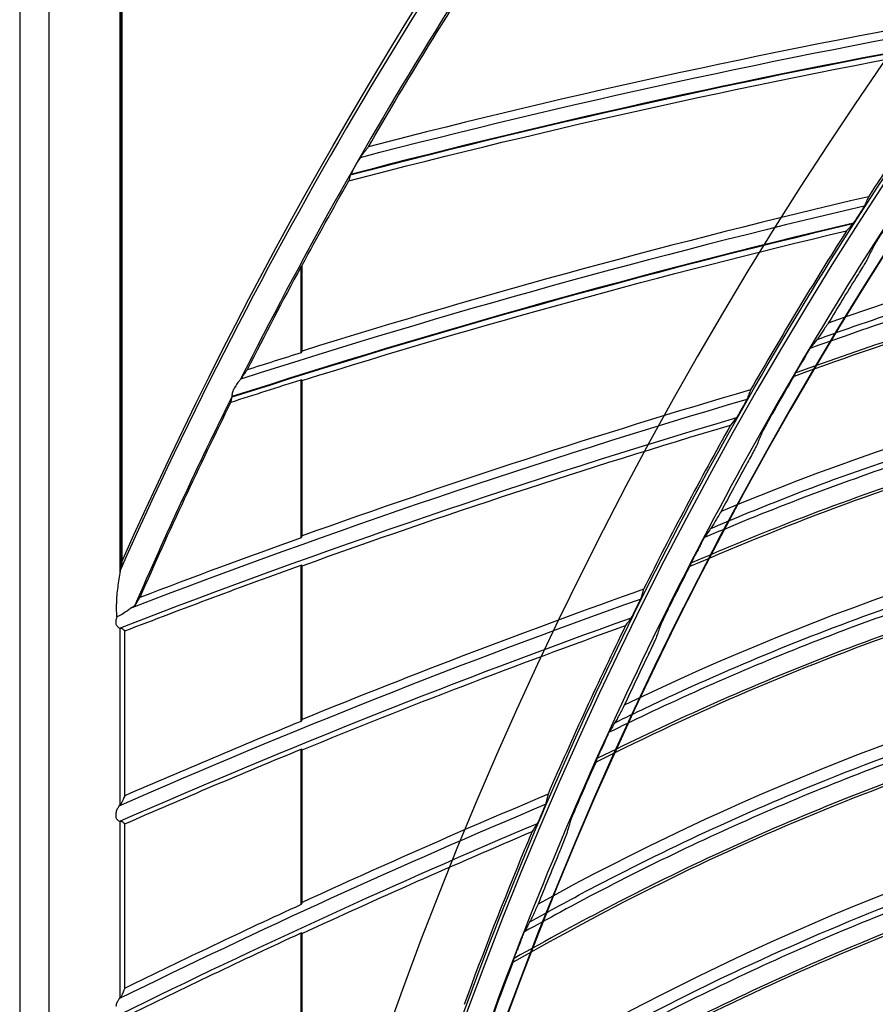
# Model space of a CAD drawing. Header units: centimetres. Extents: x 8435 to 34224, y 15581 to 23928.
# Tile 799 of 1056: x 14681.09 to 14687.27, y 23898.38 to 23905.49. Entities that reach past the tile are written whole.
import ezdxf

# ---------------------------------------------------------------- set-up
doc = ezdxf.new("R2010")
doc.units = ezdxf.units.CM
doc.header["$LTSCALE"] = 0.2
doc.layers.add('1', color=7, linetype='Continuous', true_color=0xffffff)

# ---------------------------------------------------------------- blocks, each defined once
blk = doc.blocks.new('A$C992146fe')
at = {"layer": '1', "color": 0, "linetype": 'Continuous'}
for p, q in [((505.579, 379.301), (505.579, 273.301)), ((506.002, 273.301), (506.002, 379.301)), ((507.026, 379.301), (507.026, 352.616)), ((507.042, 379.301), (507.042, 352.708)), ((507.055, 379.301), (507.055, 352.773)), ((509.643, 355.789), (509.643, 357.036)), ((509.657, 355.814), (509.657, 357.053)), ((509.643, 353.119), (509.643, 355.399)), ((509.657, 353.146), (509.657, 355.389)), ((509.643, 350.468), (509.643, 352.724)), ((509.657, 350.495), (509.657, 352.714)), ((507.026, 351.814), (507.026, 349.263)), ((507.099, 349.395), (507.099, 351.775)), ((509.643, 347.825), (509.643, 350.066)), ((509.657, 347.853), (509.657, 350.057)), ((507.026, 349.025), (507.026, 346.478)), ((507.099, 346.616), (507.099, 348.989)), ((509.643, 345.178), (509.643, 347.415)), ((509.657, 345.208), (509.657, 347.406))]:
    blk.add_line(p, q, dxfattribs=at)
at = {"layer": '1', "color": 0, "linetype": 'Continuous', "extrusion": (0, 0, -1)}
for radius in [59.146, 58.16, 57.606, 57.6]:
    blk.add_circle((-566.677, 326.301), radius, dxfattribs=at)
for centre, radius, start, end in [((-566.657, 326.301), 65.216, 23.94849, 70.83515), ((-539.706, 246.387), 115.962, 75.41124, 80.0269), ((-544.23, 245.002), 115.688, 72.07807, 72.60479), ((-548.823, 243.872), 115.688, 68.85929, 70.2042), ((-553.473, 243.002), 115.962, 66.38191, 70.38349), ((-553.473, 243.002), 115.688, 66.36851, 67.7368), ((-558.165, 242.394), 115.962, 63.82628, 67.16957), ((-558.165, 242.394), 115.688, 63.8065, 65.20245)]:
    blk.add_arc(centre, radius, start, end, dxfattribs=at)
at = {"layer": '1', "color": 0, "linetype": 'Continuous'}
for centre, radius, start, end in [((539.706, 246.387), 115.75, 100.08192, 104.69055), ((539.706, 246.387), 115.759, 100.07688, 104.68697), ((544.23, 245.002), 115.962, 103.18759, 107.80482), ((544.23, 245.002), 115.759, 103.29138, 107.90356), ((544.23, 245.002), 115.75, 103.29642, 107.90484), ((566.657, 326.301), 64.771, 151.67182, 153.16221), ((544.23, 245.002), 116.06, 107.3377, 107.7416), ((548.823, 243.872), 115.962, 106.40224, 111.04816), ((566.657, 326.301), 64.771, 153.62299, 156.3765), ((548.823, 243.872), 115.75, 106.51107, 111.16507), ((548.823, 243.872), 116.06, 109.72972, 110.95588), ((553.473, 243.002), 115.75, 109.72529, 113.65494), ((553.473, 243.002), 116.06, 112.18806, 113.55118), ((558.165, 242.394), 115.75, 112.93922, 116.21606), ((558.165, 242.394), 116.06, 114.71275, 116.10322)]:
    blk.add_arc(centre, radius, start, end, dxfattribs=at)
for centre, major_axis, ratio, start_param, end_param in [((566.607, 326.186), (26.015, 59.775), 0.999998, 1.336093, 1.563166), ((566.672, 326.335), (25.856, 59.409), 1, 1.338312, 1.515992), ((529.44, 342.322), (23.482, 26.319), 0.697869, 1.632579, 1.633207), ((566.672, 326.335), (25.856, 59.409), 1, 1.520332, 1.571685), ((506.842, 344.897), (-0.002, 9.915), 0.020171, 5.507722, 5.535385)]:
    blk.add_ellipse(centre, major_axis=major_axis, ratio=ratio, start_param=start_param, end_param=end_param, dxfattribs=at)
for points, knots in [([(624.857, 326.301), (624.857, 328.223), (624.762, 330.138), (624.383, 333.958), (624.098, 335.86), (622.977, 341.462), (621.873, 345.087), (619.685, 350.361), (618.862, 352.1), (617.053, 355.475), (616.072, 357.106), (612.907, 361.834), (610.5, 364.768), (606.433, 368.83), (605.008, 370.119), (602.065, 372.53), (600.541, 373.658), (597.389, 375.762), (595.761, 376.737), (592.4, 378.533), (590.656, 379.357), (585.357, 381.547), (581.728, 382.644), (574.279, 384.124), (570.423, 384.503), (562.822, 384.498), (559.05, 384.127), (553.436, 383.011), (551.564, 382.542), (547.912, 381.432), (546.124, 380.791), (540.872, 378.614), (537.512, 376.823), (531.127, 372.556), (528.194, 370.144), (524.172, 366.123), (522.894, 364.715), (520.468, 361.762), (519.32, 360.213), (516.144, 355.459), (514.358, 352.117), (512.171, 346.846), (511.523, 345.038), (510.409, 341.37), (509.947, 339.523), (508.836, 333.94), (508.46, 330.166), (508.456, 324.423), (508.55, 322.501), (508.923, 318.712), (509.201, 316.836), (509.938, 313.119), (510.397, 311.278), (511.5, 307.633), (512.147, 305.818), (514.341, 300.515), (516.129, 297.171), (519.287, 292.434), (520.42, 290.902), (522.851, 287.935), (524.139, 286.513), (528.17, 282.478), (531.097, 280.071), (535.849, 276.887), (537.503, 275.893), (540.87, 274.09), (542.588, 273.277), (547.839, 271.097), (551.472, 269.985), (559.009, 268.478), (562.79, 268.106), (568.476, 268.098), (570.374, 268.188), (574.175, 268.557), (576.084, 268.838), (581.697, 269.948), (585.325, 271.045), (590.597, 273.218), (592.332, 274.034), (595.718, 275.839), (597.353, 276.817), (602.091, 279.975), (605.028, 282.374), (609.092, 286.424), (610.388, 287.85), (612.809, 290.791), (613.941, 292.314), (616.051, 295.461), (617.029, 297.086), (618.83, 300.439), (619.656, 302.175), (621.864, 307.483), (622.973, 311.125), (624.099, 316.741), (624.384, 318.646), (624.762, 322.463), (624.857, 324.379), (624.857, 326.301)], [0, 0, 0, 0, 0.015625, 0.015625, 0.03125, 0.03125, 0.0625, 0.0625, 0.078125, 0.078125, 0.09375, 0.09375, 0.125, 0.125, 0.140625, 0.140625, 0.15625, 0.15625, 0.171875, 0.171875, 0.1875, 0.1875, 0.21875, 0.21875, 0.25, 0.25, 0.28125, 0.28125, 0.296875, 0.296875, 0.3125, 0.3125, 0.34375, 0.34375, 0.375, 0.375, 0.390625, 0.390625, 0.40625, 0.40625, 0.4375, 0.4375, 0.453125, 0.453125, 0.46875, 0.46875, 0.5, 0.5, 0.515625, 0.515625, 0.53125, 0.53125, 0.546875, 0.546875, 0.5625, 0.5625, 0.59375, 0.59375, 0.609375, 0.609375, 0.625, 0.625, 0.65625, 0.65625, 0.671875, 0.671875, 0.6875, 0.6875, 0.71875, 0.71875, 0.75, 0.75, 0.765625, 0.765625, 0.78125, 0.78125, 0.8125, 0.8125, 0.828125, 0.828125, 0.84375, 0.84375, 0.875, 0.875, 0.890625, 0.890625, 0.90625, 0.90625, 0.921875, 0.921875, 0.9375, 0.9375, 0.96875, 0.96875, 0.984375, 0.984375, 1, 1, 1, 1]), ([(624.457, 326.301), (624.457, 324.392), (624.363, 322.49), (623.987, 318.698), (623.704, 316.807), (622.586, 311.229), (621.485, 307.612), (619.292, 302.341), (618.472, 300.616), (616.683, 297.287), (615.712, 295.673), (613.616, 292.547), (612.491, 291.035), (610.088, 288.114), (608.801, 286.698), (604.764, 282.676), (601.848, 280.293), (597.142, 277.157), (595.518, 276.185), (592.155, 274.394), (590.433, 273.583), (585.196, 271.424), (581.593, 270.335), (576.02, 269.233), (574.124, 268.954), (570.349, 268.587), (568.464, 268.498), (562.817, 268.506), (559.061, 268.875), (551.576, 270.373), (547.969, 271.476), (542.753, 273.642), (541.048, 274.449), (537.703, 276.24), (536.061, 277.227), (531.341, 280.388), (528.434, 282.779), (524.431, 286.787), (523.152, 288.199), (520.738, 291.145), (519.613, 292.667), (516.476, 297.371), (514.701, 300.693), (512.522, 305.959), (511.879, 307.761), (510.784, 311.382), (510.328, 313.21), (509.596, 316.901), (509.32, 318.764), (508.95, 322.527), (508.856, 324.436), (508.86, 330.139), (509.234, 333.888), (510.337, 339.432), (510.796, 341.267), (511.902, 344.909), (512.546, 346.705), (514.717, 351.939), (516.491, 355.258), (519.645, 359.98), (520.786, 361.518), (523.195, 364.451), (524.464, 365.849), (528.459, 369.842), (531.371, 372.238), (537.713, 376.476), (541.049, 378.255), (546.265, 380.417), (548.041, 381.053), (551.667, 382.155), (553.527, 382.621), (559.102, 383.73), (562.848, 384.098), (570.397, 384.103), (574.227, 383.727), (581.624, 382.256), (585.229, 381.167), (590.491, 378.992), (592.223, 378.174), (595.561, 376.39), (597.178, 375.422), (600.308, 373.333), (601.822, 372.212), (604.745, 369.818), (606.16, 368.538), (610.199, 364.503), (612.589, 361.59), (615.733, 356.894), (616.707, 355.275), (618.503, 351.923), (619.321, 350.195), (621.494, 344.958), (622.59, 341.358), (623.704, 335.794), (623.987, 333.905), (624.363, 330.112), (624.457, 328.209), (624.457, 326.301)], [0, 0, 0, 0, 0.015625, 0.015625, 0.03125, 0.03125, 0.0625, 0.0625, 0.078125, 0.078125, 0.09375, 0.09375, 0.109375, 0.109375, 0.125, 0.125, 0.15625, 0.15625, 0.171875, 0.171875, 0.1875, 0.1875, 0.21875, 0.21875, 0.234375, 0.234375, 0.25, 0.25, 0.28125, 0.28125, 0.3125, 0.3125, 0.328125, 0.328125, 0.34375, 0.34375, 0.375, 0.375, 0.390625, 0.390625, 0.40625, 0.40625, 0.4375, 0.4375, 0.453125, 0.453125, 0.46875, 0.46875, 0.484375, 0.484375, 0.5, 0.5, 0.53125, 0.53125, 0.546875, 0.546875, 0.5625, 0.5625, 0.59375, 0.59375, 0.609375, 0.609375, 0.625, 0.625, 0.65625, 0.65625, 0.6875, 0.6875, 0.703125, 0.703125, 0.71875, 0.71875, 0.75, 0.75, 0.78125, 0.78125, 0.8125, 0.8125, 0.828125, 0.828125, 0.84375, 0.84375, 0.859375, 0.859375, 0.875, 0.875, 0.90625, 0.90625, 0.921875, 0.921875, 0.9375, 0.9375, 0.96875, 0.96875, 0.984375, 0.984375, 1, 1, 1, 1]), ([(617.857, 326.301), (617.857, 329.683), (617.525, 333.009), (616.55, 337.917), (616.145, 339.539), (615.17, 342.756), (614.598, 344.354), (612.671, 349.005), (611.098, 351.945), (608.311, 356.12), (607.307, 357.476), (605.166, 360.085), (604.039, 361.327), (600.496, 364.869), (597.918, 366.989), (593.721, 369.796), (592.266, 370.668), (589.31, 372.247), (587.801, 372.961), (584.721, 374.237), (583.15, 374.801), (579.945, 375.775), (578.302, 376.187), (573.346, 377.174), (570.023, 377.499), (565.015, 377.502), (563.341, 377.421), (559.985, 377.092), (558.312, 376.844), (553.387, 375.864), (550.196, 374.898), (545.547, 372.976), (544.012, 372.251), (541.046, 370.666), (539.611, 369.806), (535.449, 367.027), (532.863, 364.911), (528.081, 360.135), (525.958, 357.543), (523.176, 353.385), (522.315, 351.953), (520.729, 348.992), (520.003, 347.457), (518.074, 342.804), (517.105, 339.612), (515.794, 333.053), (515.458, 329.66), (515.456, 322.977), (515.779, 319.657), (516.759, 314.707), (517.17, 313.061), (518.143, 309.851), (518.705, 308.279), (519.979, 305.197), (520.691, 303.688), (522.266, 300.734), (523.134, 299.283), (525.942, 295.075), (528.06, 292.495), (531.597, 288.951), (532.837, 287.824), (535.439, 285.684), (536.799, 284.675), (540.975, 281.881), (543.914, 280.307), (548.557, 278.378), (550.153, 277.804), (553.374, 276.825), (554.997, 276.418), (559.906, 275.438), (563.229, 275.104), (569.981, 275.097), (573.323, 275.427), (578.23, 276.398), (579.851, 276.801), (583.064, 277.772), (584.663, 278.342), (589.322, 280.268), (592.265, 281.838), (597.829, 285.546), (600.467, 287.706), (605.198, 292.43), (607.318, 295.005), (610.125, 299.193), (610.999, 300.648), (612.584, 303.607), (613.299, 305.116), (615.218, 309.736), (616.2, 312.946), (617.525, 319.571), (617.857, 322.918), (617.857, 326.301)], [0, 0, 0, 0, 0.03125, 0.03125, 0.046875, 0.046875, 0.0625, 0.0625, 0.09375, 0.09375, 0.109375, 0.109375, 0.125, 0.125, 0.15625, 0.15625, 0.171875, 0.171875, 0.1875, 0.1875, 0.203125, 0.203125, 0.21875, 0.21875, 0.25, 0.25, 0.265625, 0.265625, 0.28125, 0.28125, 0.3125, 0.3125, 0.328125, 0.328125, 0.34375, 0.34375, 0.375, 0.375, 0.40625, 0.40625, 0.421875, 0.421875, 0.4375, 0.4375, 0.46875, 0.46875, 0.5, 0.5, 0.53125, 0.53125, 0.546875, 0.546875, 0.5625, 0.5625, 0.578125, 0.578125, 0.59375, 0.59375, 0.625, 0.625, 0.640625, 0.640625, 0.65625, 0.65625, 0.6875, 0.6875, 0.703125, 0.703125, 0.71875, 0.71875, 0.75, 0.75, 0.78125, 0.78125, 0.796875, 0.796875, 0.8125, 0.8125, 0.84375, 0.84375, 0.875, 0.875, 0.90625, 0.90625, 0.921875, 0.921875, 0.9375, 0.9375, 0.96875, 0.96875, 1, 1, 1, 1]), ([(617.457, 326.301), (617.457, 322.944), (617.128, 319.623), (615.813, 313.05), (614.839, 309.865), (612.935, 305.282), (612.225, 303.784), (610.653, 300.849), (609.785, 299.405), (607, 295.249), (604.897, 292.694), (600.203, 288.008), (597.585, 285.864), (592.065, 282.186), (589.145, 280.627), (584.523, 278.717), (582.936, 278.151), (579.748, 277.188), (578.139, 276.788), (573.27, 275.824), (569.955, 275.497), (563.256, 275.504), (559.959, 275.836), (555.088, 276.808), (553.477, 277.212), (550.282, 278.183), (548.698, 278.752), (544.092, 280.666), (541.176, 282.228), (537.032, 285), (535.683, 286.001), (533.101, 288.125), (531.871, 289.242), (528.362, 292.759), (526.26, 295.319), (523.474, 299.494), (522.613, 300.934), (521.05, 303.865), (520.344, 305.362), (519.08, 308.42), (518.522, 309.98), (517.557, 313.164), (517.149, 314.798), (516.176, 319.709), (515.856, 323.004), (515.858, 329.634), (516.192, 333.001), (517.492, 339.508), (518.453, 342.675), (520.367, 347.292), (521.088, 348.815), (522.661, 351.752), (523.515, 353.174), (526.276, 357.299), (528.383, 359.87), (533.127, 364.61), (535.693, 366.709), (539.822, 369.466), (541.246, 370.32), (544.189, 371.892), (545.712, 372.611), (550.324, 374.518), (553.491, 375.477), (558.378, 376.449), (560.037, 376.695), (563.367, 377.022), (565.028, 377.102), (569.997, 377.099), (573.293, 376.776), (578.211, 375.798), (579.841, 375.388), (583.021, 374.422), (584.58, 373.863), (587.636, 372.596), (589.134, 371.888), (592.066, 370.321), (593.509, 369.456), (597.674, 366.671), (600.231, 364.568), (603.747, 361.053), (604.865, 359.821), (606.989, 357.232), (607.986, 355.887), (610.751, 351.745), (612.311, 348.827), (614.224, 344.213), (614.791, 342.627), (615.758, 339.436), (616.16, 337.826), (617.128, 332.957), (617.457, 329.657), (617.457, 326.301)], [0, 0, 0, 0, 0.03125, 0.03125, 0.0625, 0.0625, 0.078125, 0.078125, 0.09375, 0.09375, 0.125, 0.125, 0.15625, 0.15625, 0.1875, 0.1875, 0.203125, 0.203125, 0.21875, 0.21875, 0.25, 0.25, 0.28125, 0.28125, 0.296875, 0.296875, 0.3125, 0.3125, 0.34375, 0.34375, 0.359375, 0.359375, 0.375, 0.375, 0.40625, 0.40625, 0.421875, 0.421875, 0.4375, 0.4375, 0.453125, 0.453125, 0.46875, 0.46875, 0.5, 0.5, 0.53125, 0.53125, 0.5625, 0.5625, 0.578125, 0.578125, 0.59375, 0.59375, 0.625, 0.625, 0.65625, 0.65625, 0.671875, 0.671875, 0.6875, 0.6875, 0.71875, 0.71875, 0.734375, 0.734375, 0.75, 0.75, 0.78125, 0.78125, 0.796875, 0.796875, 0.8125, 0.8125, 0.828125, 0.828125, 0.84375, 0.84375, 0.875, 0.875, 0.890625, 0.890625, 0.90625, 0.90625, 0.9375, 0.9375, 0.953125, 0.953125, 0.96875, 0.96875, 1, 1, 1, 1]), ([(519.348, 360.256), (518.967, 359.725), (518.595, 359.188), (518.099, 358.446), (517.966, 358.244), (517.834, 358.041)], [0, 0, 0, 0, 0.729081, 0.729081, 1, 1, 1, 1]), ([(510.613, 358.763), (510.605, 358.751), (510.596, 358.739), (510.582, 358.722), (510.578, 358.716), (510.569, 358.704), (510.564, 358.699), (510.555, 358.687), (510.551, 358.681), (510.542, 358.669), (510.538, 358.664), (510.529, 358.652), (510.524, 358.646), (510.515, 358.634), (510.511, 358.629), (510.506, 358.623)], [0, 0, 0, 0, 0.25, 0.25, 0.375, 0.375, 0.5, 0.5, 0.625, 0.625, 0.75, 0.75, 0.875, 0.875, 1, 1, 1, 1]), ([(510.423, 358.483), (510.424, 358.485), (510.426, 358.487), (510.428, 358.491), (510.428, 358.492), (510.43, 358.494), (510.43, 358.495), (510.432, 358.498), (510.432, 358.499), (510.434, 358.501), (510.434, 358.502), (510.436, 358.505), (510.436, 358.506), (510.438, 358.508), (510.438, 358.509), (510.439, 358.51)], [0, 0, 0, 0, 0.25, 0.25, 0.375, 0.375, 0.5, 0.5, 0.625, 0.625, 0.75, 0.75, 0.875, 0.875, 1, 1, 1, 1]), ([(510.506, 358.623), (510.506, 358.622), (510.504, 358.62), (510.5, 358.613), (510.497, 358.608), (510.488, 358.594), (510.482, 358.584), (510.47, 358.563), (510.463, 358.551), (510.456, 358.539)], [0, 0, 0, 0, 0.161153, 0.161153, 0.369192, 0.369192, 0.681593, 0.681593, 1, 1, 1, 1]), ([(510.389, 358.422), (510.385, 358.415), (510.381, 358.408), (510.372, 358.391), (510.367, 358.382), (510.36, 358.369), (510.357, 358.364), (510.354, 358.357), (510.353, 358.355), (510.352, 358.354), (510.352, 358.354), (510.352, 358.354)], [0, 0, 0, 0, 0.226587, 0.226587, 0.537895, 0.537895, 0.785996, 0.785996, 0.995564, 0.995564, 1, 1, 1, 1]), ([(510.389, 358.422), (510.397, 358.436), (510.405, 358.451), (510.417, 358.471), (510.42, 358.477), (510.423, 358.483)], [0, 0, 0, 0, 0.721418, 0.721418, 1, 1, 1, 1]), ([(517.091, 355.981), (517.401, 356.093), (517.711, 356.202), (519.207, 356.701), (520.412, 357.036), (523.222, 357.665), (524.839, 357.919), (526.467, 358.067)], [0, 0, 0, 0, 0.10251, 0.10251, 0.491059, 0.491059, 1, 1, 1, 1]), ([(526.415, 357.972), (525.968, 357.931), (525.521, 357.881), (524.563, 357.758), (524.052, 357.681), (523.035, 357.507), (522.528, 357.41), (521.518, 357.194), (521.015, 357.076), (520.015, 356.818), (519.518, 356.679), (518.53, 356.38), (518.039, 356.22), (517.365, 355.985), (517.179, 355.92), (516.994, 355.853)], [0, 0, 0, 0, 0.139207, 0.139207, 0.299155, 0.299155, 0.459103, 0.459103, 0.619052, 0.619052, 0.779001, 0.779001, 0.938951, 0.938951, 1, 1, 1, 1]), ([(517.834, 358.041), (517.83, 358.031), (517.825, 358.021), (517.819, 358.005), (517.816, 358), (517.812, 357.99), (517.81, 357.985), (517.805, 357.974), (517.803, 357.969), (517.799, 357.959), (517.796, 357.954), (517.792, 357.943), (517.79, 357.938), (517.785, 357.928), (517.783, 357.923), (517.781, 357.917)], [0, 0, 0, 0, 0.25, 0.25, 0.375, 0.375, 0.5, 0.5, 0.625, 0.625, 0.75, 0.75, 0.875, 0.875, 1, 1, 1, 1]), ([(517.695, 357.78), (517.682, 357.76), (517.67, 357.741), (517.649, 357.709), (517.64, 357.696), (517.627, 357.676), (517.622, 357.668), (517.615, 357.658), (517.612, 357.654), (517.61, 357.651), (517.609, 357.65), (517.608, 357.649)], [0, 0, 0, 0, 0.353022, 0.353022, 0.610752, 0.610752, 0.793396, 0.793396, 0.932731, 0.932731, 1, 1, 1, 1]), ([(517.712, 357.807), (517.711, 357.805), (517.709, 357.802), (517.707, 357.799), (517.707, 357.798), (517.705, 357.796), (517.704, 357.794), (517.703, 357.792), (517.702, 357.791), (517.701, 357.789), (517.7, 357.788), (517.698, 357.785), (517.698, 357.784), (517.696, 357.782), (517.696, 357.781), (517.695, 357.78)], [0, 0, 0, 0, 0.25, 0.25, 0.375, 0.375, 0.5, 0.5, 0.625, 0.625, 0.75, 0.75, 0.875, 0.875, 1, 1, 1, 1]), ([(517.781, 357.917), (517.78, 357.916), (517.779, 357.913), (517.774, 357.905), (517.771, 357.9), (517.762, 357.885), (517.756, 357.875), (517.739, 357.849), (517.729, 357.832), (517.716, 357.813), (517.714, 357.81), (517.712, 357.807)], [0, 0, 0, 0, 0.166571, 0.166571, 0.331238, 0.331238, 0.583753, 0.583753, 0.937403, 0.937403, 1, 1, 1, 1]), ([(526.155, 357.646), (524.562, 357.486), (522.976, 357.224), (520.606, 356.67), (519.825, 356.46), (518.28, 355.989), (517.517, 355.723), (516.759, 355.447)], [0, 0, 0, 0, 0.5, 0.5, 0.75, 0.75, 1, 1, 1, 1]), ([(526.19, 357.685), (524.76, 357.543), (523.338, 357.318), (520.714, 356.747), (519.507, 356.419), (517.805, 355.862), (517.294, 355.683), (516.784, 355.499)], [0, 0, 0, 0, 0.445277, 0.445277, 0.832155, 0.832155, 1, 1, 1, 1]), ([(517.897, 357.302), (517.899, 357.306), (517.904, 357.314), (517.917, 357.337), (517.927, 357.353), (517.954, 357.398), (517.973, 357.429), (518.014, 357.493), (518.036, 357.528), (518.058, 357.563)], [0, 0, 0, 0, 0.160726, 0.160726, 0.363382, 0.363382, 0.671908, 0.671908, 1, 1, 1, 1]), ([(517.815, 357.135), (517.813, 357.131), (517.808, 357.123), (517.795, 357.1), (517.785, 357.083), (517.758, 357.039), (517.74, 357.008), (517.7, 356.943), (517.678, 356.908), (517.656, 356.874)], [0, 0, 0, 0, 0.161198, 0.161198, 0.364264, 0.364264, 0.672711, 0.672711, 1, 1, 1, 1]), ([(517.254, 356.217), (517.221, 356.168), (517.19, 356.123), (517.138, 356.045), (517.115, 356.013), (517.096, 355.988)], [0, 0, 0, 0, 0.495475, 0.495475, 1, 1, 1, 1]), ([(515.557, 353.254), (515.86, 353.382), (516.164, 353.508), (517.631, 354.088), (518.815, 354.487), (521.588, 355.267), (523.189, 355.608), (524.806, 355.844)], [0, 0, 0, 0, 0.102545, 0.102545, 0.491063, 0.491063, 1, 1, 1, 1]), ([(516.924, 355.738), (516.937, 355.76), (516.951, 355.783), (516.97, 355.815), (516.976, 355.825), (516.987, 355.842), (516.991, 355.849), (516.997, 355.858), (516.999, 355.861), (517.001, 355.863), (517.001, 355.864), (517.001, 355.864)], [0, 0, 0, 0, 0.438251, 0.438251, 0.662435, 0.662435, 0.838732, 0.838732, 0.972362, 0.972362, 1, 1, 1, 1]), ([(524.76, 355.747), (524.315, 355.681), (523.872, 355.608), (522.922, 355.433), (522.416, 355.328), (521.409, 355.1), (520.908, 354.975), (519.912, 354.705), (519.416, 354.559), (518.432, 354.248), (517.943, 354.082), (516.972, 353.73), (516.49, 353.544), (515.83, 353.273), (515.648, 353.197), (515.466, 353.121)], [0, 0, 0, 0, 0.139235, 0.139235, 0.29917, 0.29917, 0.459105, 0.459105, 0.619041, 0.619041, 0.778978, 0.778978, 0.938915, 0.938915, 1, 1, 1, 1]), ([(516.924, 355.738), (516.919, 355.73), (516.914, 355.721), (516.897, 355.693), (516.886, 355.674), (516.866, 355.641), (516.859, 355.627), (516.851, 355.614)], [0, 0, 0, 0, 0.203302, 0.203302, 0.674819, 0.674819, 1, 1, 1, 1]), ([(508.782, 355.424), (508.787, 355.43), (508.791, 355.436), (508.799, 355.448), (508.803, 355.454), (508.811, 355.466), (508.815, 355.472), (508.824, 355.484), (508.828, 355.49), (508.836, 355.502), (508.84, 355.509), (508.848, 355.521), (508.853, 355.527), (508.859, 355.536), (508.861, 355.539), (508.863, 355.542)], [0, 0, 0, 0, 0.153224, 0.153224, 0.306449, 0.306449, 0.459673, 0.459673, 0.612898, 0.612898, 0.766122, 0.766122, 0.919346, 0.919346, 1, 1, 1, 1]), ([(516.77, 355.472), (516.771, 355.474), (516.773, 355.478), (516.779, 355.49), (516.784, 355.498), (516.797, 355.521), (516.805, 355.536), (516.826, 355.572), (516.838, 355.593), (516.851, 355.614)], [0, 0, 0, 0, 0.152586, 0.152586, 0.344377, 0.344377, 0.635078, 0.635078, 1, 1, 1, 1]), ([(508.782, 355.423), (508.781, 355.421), (508.779, 355.418), (508.772, 355.41), (508.767, 355.405), (508.752, 355.387), (508.741, 355.373), (508.715, 355.34), (508.7, 355.319), (508.688, 355.297)], [0, 0, 0, 0, 0.11403, 0.11403, 0.278928, 0.278928, 0.586334, 0.586334, 1, 1, 1, 1]), ([(524.518, 355.407), (522.933, 355.161), (521.362, 354.812), (519.028, 354.132), (518.259, 353.88), (516.743, 353.326), (515.996, 353.02), (515.254, 352.702)], [0, 0, 0, 0, 0.5, 0.5, 0.75, 0.75, 1, 1, 1, 1]), ([(524.551, 355.448), (523.13, 355.229), (521.722, 354.927), (519.133, 354.215), (517.946, 353.822), (516.276, 353.174), (515.775, 352.967), (515.277, 352.756)], [0, 0, 0, 0, 0.445284, 0.445284, 0.832132, 0.832132, 1, 1, 1, 1]), ([(508.672, 355.268), (508.663, 355.253), (508.656, 355.237), (508.648, 355.212), (508.646, 355.202), (508.643, 355.183), (508.643, 355.175), (508.643, 355.162), (508.643, 355.156), (508.644, 355.149), (508.644, 355.147), (508.644, 355.146)], [0, 0, 0, 0, 0.294808, 0.294808, 0.480231, 0.480231, 0.666312, 0.666312, 0.845081, 0.845081, 1, 1, 1, 1]), ([(508.688, 355.297), (508.687, 355.296), (508.687, 355.294), (508.685, 355.292), (508.685, 355.291), (508.683, 355.288), (508.682, 355.287), (508.681, 355.285), (508.68, 355.283), (508.679, 355.281), (508.678, 355.28), (508.677, 355.277), (508.676, 355.276), (508.674, 355.272), (508.673, 355.27), (508.672, 355.268)], [0, 0, 0, 0, 0.125, 0.125, 0.25, 0.25, 0.375, 0.375, 0.5, 0.5, 0.625, 0.625, 0.75, 0.75, 1, 1, 1, 1]), ([(516.131, 355.254), (516.127, 355.243), (516.123, 355.233), (516.117, 355.217), (516.115, 355.211), (516.111, 355.201), (516.109, 355.196), (516.105, 355.185), (516.104, 355.18), (516.1, 355.169), (516.098, 355.164), (516.094, 355.153), (516.092, 355.148), (516.088, 355.138), (516.086, 355.132), (516.084, 355.127)], [0, 0, 0, 0, 0.25, 0.25, 0.375, 0.375, 0.5, 0.5, 0.625, 0.625, 0.75, 0.75, 0.875, 0.875, 1, 1, 1, 1]), ([(516.084, 355.127), (516.084, 355.126), (516.082, 355.123), (516.078, 355.114), (516.075, 355.109), (516.067, 355.094), (516.061, 355.083), (516.047, 355.056), (516.037, 355.039), (516.026, 355.019), (516.024, 355.016), (516.022, 355.013)], [0, 0, 0, 0, 0.166572, 0.166572, 0.331239, 0.331239, 0.583757, 0.583757, 0.937408, 0.937408, 1, 1, 1, 1]), ([(516.006, 354.984), (515.995, 354.965), (515.983, 354.944), (515.964, 354.911), (515.956, 354.898), (515.944, 354.877), (515.94, 354.869), (515.933, 354.859), (515.931, 354.855), (515.928, 354.851), (515.928, 354.85), (515.927, 354.849)], [0, 0, 0, 0, 0.353012, 0.353012, 0.610739, 0.610739, 0.793388, 0.793388, 0.932729, 0.932729, 1, 1, 1, 1]), ([(516.022, 355.013), (516.021, 355.011), (516.019, 355.008), (516.017, 355.005), (516.017, 355.003), (516.015, 355.001), (516.015, 355), (516.013, 354.998), (516.013, 354.996), (516.011, 354.994), (516.011, 354.993), (516.009, 354.99), (516.009, 354.989), (516.007, 354.987), (516.007, 354.986), (516.006, 354.984)], [0, 0, 0, 0, 0.25, 0.25, 0.375, 0.375, 0.5, 0.5, 0.625, 0.625, 0.75, 0.75, 0.875, 0.875, 1, 1, 1, 1]), ([(516.289, 354.616), (516.291, 354.621), (516.295, 354.629), (516.307, 354.653), (516.316, 354.669), (516.341, 354.715), (516.358, 354.747), (516.396, 354.814), (516.416, 354.85), (516.436, 354.886)], [0, 0, 0, 0, 0.16073, 0.16073, 0.363385, 0.363385, 0.671895, 0.671895, 1, 1, 1, 1]), ([(516.216, 354.445), (516.215, 354.441), (516.21, 354.433), (516.198, 354.409), (516.19, 354.392), (516.165, 354.346), (516.148, 354.315), (516.112, 354.248), (516.092, 354.212), (516.072, 354.176)], [0, 0, 0, 0, 0.161214, 0.161214, 0.364294, 0.364294, 0.672736, 0.672736, 1, 1, 1, 1]), ([(514.173, 350.448), (514.469, 350.593), (514.765, 350.735), (516.199, 351.393), (517.36, 351.856), (520.085, 352.785), (521.666, 353.212), (523.268, 353.535)], [0, 0, 0, 0, 0.102489, 0.102489, 0.491028, 0.491028, 1, 1, 1, 1]), ([(523.227, 353.436), (522.787, 353.346), (522.348, 353.248), (521.409, 353.022), (520.909, 352.891), (519.916, 352.608), (519.423, 352.456), (518.442, 352.132), (517.955, 351.96), (516.989, 351.596), (516.51, 351.404), (515.56, 351), (515.089, 350.788), (514.445, 350.482), (514.267, 350.396), (514.09, 350.31)], [0, 0, 0, 0, 0.139248, 0.139248, 0.299194, 0.299194, 0.459139, 0.459139, 0.619086, 0.619086, 0.779033, 0.779033, 0.93898, 0.93898, 1, 1, 1, 1]), ([(515.706, 353.498), (515.675, 353.446), (515.646, 353.397), (515.606, 353.332), (515.593, 353.31), (515.574, 353.28), (515.567, 353.27), (515.561, 353.261)], [0, 0, 0, 0, 0.517274, 0.517274, 0.825005, 0.825005, 1, 1, 1, 1]), ([(515.554, 353.25), (515.538, 353.227), (515.523, 353.205), (515.496, 353.165), (515.484, 353.149), (515.473, 353.132)], [0, 0, 0, 0, 0.574875, 0.574875, 1, 1, 1, 1]), ([(523.035, 353.125), (521.628, 352.83), (520.238, 352.452), (517.691, 351.601), (516.527, 351.144), (514.895, 350.407), (514.407, 350.173), (513.92, 349.935)], [0, 0, 0, 0, 0.445317, 0.445317, 0.832195, 0.832195, 1, 1, 1, 1]), ([(515.403, 353.002), (515.415, 353.025), (515.427, 353.049), (515.445, 353.081), (515.451, 353.092), (515.46, 353.109), (515.464, 353.116), (515.469, 353.126), (515.471, 353.129), (515.473, 353.131), (515.473, 353.132), (515.473, 353.132)], [0, 0, 0, 0, 0.43809, 0.43809, 0.662361, 0.662361, 0.838681, 0.838681, 0.972358, 0.972358, 1, 1, 1, 1]), ([(523.004, 353.083), (521.438, 352.752), (519.889, 352.32), (517.593, 351.513), (516.839, 351.22), (515.354, 350.585), (514.625, 350.238), (513.901, 349.881)], [0, 0, 0, 0, 0.5, 0.5, 0.75, 0.75, 1, 1, 1, 1]), ([(515.403, 353.002), (515.398, 352.994), (515.394, 352.985), (515.379, 352.956), (515.368, 352.936), (515.351, 352.902), (515.344, 352.888), (515.336, 352.874)], [0, 0, 0, 0, 0.203298, 0.203298, 0.674819, 0.674819, 1, 1, 1, 1]), ([(515.264, 352.728), (515.265, 352.73), (515.266, 352.734), (515.272, 352.746), (515.276, 352.755), (515.288, 352.778), (515.296, 352.794), (515.314, 352.831), (515.325, 352.853), (515.336, 352.874)], [0, 0, 0, 0, 0.152624, 0.152624, 0.34444, 0.34444, 0.635107, 0.635107, 1, 1, 1, 1]), ([(507.042, 352.708), (507.041, 352.704), (507.04, 352.697), (507.036, 352.674), (507.032, 352.654), (507.016, 352.563), (507.004, 352.484), (506.984, 352.328), (506.975, 352.247), (506.977, 352.167)], [0, 0, 0, 0, 0.050233, 0.050233, 0.163577, 0.163577, 0.578961, 0.578961, 1, 1, 1, 1]), ([(514.587, 352.375), (514.583, 352.364), (514.58, 352.354), (514.575, 352.337), (514.574, 352.332), (514.57, 352.321), (514.569, 352.316), (514.565, 352.305), (514.564, 352.3), (514.561, 352.289), (514.559, 352.284), (514.556, 352.273), (514.554, 352.267), (514.551, 352.257), (514.549, 352.251), (514.548, 352.246)], [0, 0, 0, 0, 0.25, 0.25, 0.375, 0.375, 0.5, 0.5, 0.625, 0.625, 0.75, 0.75, 0.875, 0.875, 1, 1, 1, 1]), ([(507.248, 352.146), (507.25, 352.148), (507.251, 352.15), (507.256, 352.158), (507.259, 352.164), (507.267, 352.177), (507.271, 352.183), (507.278, 352.196), (507.282, 352.202), (507.29, 352.214), (507.293, 352.221), (507.301, 352.233), (507.305, 352.24), (507.311, 352.249), (507.313, 352.253), (507.315, 352.256)], [0, 0, 0, 0, 0.053438, 0.053438, 0.224719, 0.224719, 0.396, 0.396, 0.56728, 0.56728, 0.738561, 0.738561, 0.909842, 0.909842, 1, 1, 1, 1]), ([(514.548, 352.246), (514.547, 352.245), (514.546, 352.241), (514.542, 352.233), (514.54, 352.228), (514.532, 352.212), (514.527, 352.201), (514.514, 352.173), (514.505, 352.156), (514.495, 352.135), (514.493, 352.132), (514.492, 352.129)], [0, 0, 0, 0, 0.166615, 0.166615, 0.331326, 0.331326, 0.583852, 0.583852, 0.937429, 0.937429, 1, 1, 1, 1]), ([(507.215, 352.123), (507.205, 352.117), (507.193, 352.109), (507.15, 352.079), (507.117, 352.053), (507.059, 352.013), (507.033, 351.996), (507.005, 351.986)], [0, 0, 0, 0, 0.189948, 0.189948, 0.662844, 0.662844, 1, 1, 1, 1]), ([(507.248, 352.146), (507.247, 352.143), (507.242, 352.139), (507.23, 352.131), (507.223, 352.127), (507.215, 352.123)], [0, 0, 0, 0, 0.568787, 0.568787, 1, 1, 1, 1]), ([(514.477, 352.099), (514.467, 352.079), (514.457, 352.058), (514.44, 352.024), (514.433, 352.01), (514.422, 351.989), (514.418, 351.981), (514.412, 351.97), (514.41, 351.965), (514.407, 351.962), (514.407, 351.961), (514.406, 351.96)], [0, 0, 0, 0, 0.352892, 0.352892, 0.610637, 0.610637, 0.793324, 0.793324, 0.932711, 0.932711, 1, 1, 1, 1]), ([(514.492, 352.129), (514.491, 352.126), (514.49, 352.124), (514.488, 352.12), (514.487, 352.119), (514.486, 352.116), (514.485, 352.115), (514.484, 352.113), (514.484, 352.112), (514.482, 352.109), (514.482, 352.108), (514.481, 352.105), (514.48, 352.104), (514.479, 352.102), (514.478, 352.101), (514.477, 352.099)], [0, 0, 0, 0, 0.25, 0.25, 0.375, 0.375, 0.5, 0.5, 0.625, 0.625, 0.75, 0.75, 0.875, 0.875, 1, 1, 1, 1]), ([(514.83, 351.848), (514.832, 351.852), (514.836, 351.861), (514.846, 351.885), (514.854, 351.902), (514.877, 351.95), (514.892, 351.982), (514.926, 352.051), (514.944, 352.088), (514.962, 352.125)], [0, 0, 0, 0, 0.160771, 0.160771, 0.363453, 0.363453, 0.671927, 0.671927, 1, 1, 1, 1]), ([(506.981, 351.978), (506.976, 351.966), (506.972, 351.954), (506.969, 351.937), (506.968, 351.933), (506.968, 351.929)], [0, 0, 0, 0, 0.767302, 0.767302, 1, 1, 1, 1]), ([(506.966, 351.904), (506.965, 351.896), (506.965, 351.889), (506.968, 351.874), (506.97, 351.867), (506.977, 351.853), (506.982, 351.846), (506.993, 351.834), (507, 351.828), (507.013, 351.819), (507.019, 351.816), (507.026, 351.814), (507.029, 351.814), (507.031, 351.814)], [0, 0, 0, 0, 0.13886, 0.13886, 0.27848, 0.27848, 0.441621, 0.441621, 0.660526, 0.660526, 0.883008, 0.883008, 1, 1, 1, 1]), ([(514.767, 351.673), (514.765, 351.669), (514.762, 351.66), (514.751, 351.636), (514.743, 351.619), (514.721, 351.572), (514.706, 351.539), (514.673, 351.47), (514.655, 351.433), (514.638, 351.396)], [0, 0, 0, 0, 0.161253, 0.161253, 0.364358, 0.364358, 0.672761, 0.672761, 1, 1, 1, 1]), ([(512.943, 347.572), (513.23, 347.732), (513.519, 347.89), (514.914, 348.624), (516.048, 349.149), (518.72, 350.225), (520.275, 350.737), (521.857, 351.146)], [0, 0, 0, 0, 0.102433, 0.102433, 0.490996, 0.490996, 1, 1, 1, 1]), ([(521.822, 351.045), (521.387, 350.931), (520.954, 350.81), (520.029, 350.533), (519.537, 350.375), (518.561, 350.039), (518.076, 349.86), (517.115, 349.484), (516.638, 349.286), (515.693, 348.87), (515.224, 348.652), (514.298, 348.198), (513.839, 347.96), (513.212, 347.62), (513.04, 347.525), (512.868, 347.43)], [0, 0, 0, 0, 0.139257, 0.139257, 0.299209, 0.299209, 0.459161, 0.459161, 0.619115, 0.619115, 0.779069, 0.779069, 0.939023, 0.939023, 1, 1, 1, 1]), ([(521.618, 350.68), (520.072, 350.265), (518.549, 349.749), (516.3, 348.82), (515.563, 348.486), (514.115, 347.772), (513.405, 347.386), (512.702, 346.99)], [0, 0, 0, 0, 0.5, 0.5, 0.75, 0.75, 1, 1, 1, 1]), ([(521.647, 350.724), (520.258, 350.353), (518.891, 349.901), (516.393, 348.913), (515.256, 348.394), (513.666, 347.569), (513.191, 347.31), (512.718, 347.046)], [0, 0, 0, 0, 0.445337, 0.445337, 0.832228, 0.832228, 1, 1, 1, 1]), ([(514.309, 350.7), (514.281, 350.646), (514.254, 350.595), (514.218, 350.528), (514.206, 350.506), (514.189, 350.475), (514.183, 350.465), (514.177, 350.456)], [0, 0, 0, 0, 0.517268, 0.517268, 0.825008, 0.825008, 1, 1, 1, 1]), ([(514.17, 350.444), (514.156, 350.42), (514.142, 350.397), (514.117, 350.356), (514.107, 350.339), (514.096, 350.322)], [0, 0, 0, 0, 0.574871, 0.574871, 1, 1, 1, 1]), ([(514.033, 350.188), (514.044, 350.212), (514.055, 350.236), (514.071, 350.27), (514.076, 350.281), (514.084, 350.299), (514.088, 350.306), (514.093, 350.315), (514.094, 350.319), (514.096, 350.321), (514.096, 350.322), (514.096, 350.322)], [0, 0, 0, 0, 0.438005, 0.438005, 0.662319, 0.662319, 0.838652, 0.838652, 0.972356, 0.972356, 1, 1, 1, 1]), ([(514.033, 350.188), (514.029, 350.18), (514.025, 350.171), (514.012, 350.141), (514.002, 350.12), (513.987, 350.086), (513.98, 350.071), (513.974, 350.057)], [0, 0, 0, 0, 0.203296, 0.203296, 0.674817, 0.674817, 1, 1, 1, 1]), ([(513.909, 349.907), (513.91, 349.909), (513.911, 349.914), (513.916, 349.926), (513.92, 349.935), (513.93, 349.959), (513.937, 349.975), (513.954, 350.013), (513.964, 350.035), (513.974, 350.057)], [0, 0, 0, 0, 0.152639, 0.152639, 0.344466, 0.344466, 0.635125, 0.635125, 1, 1, 1, 1]), ([(513.207, 349.415), (513.205, 349.404), (513.202, 349.393), (513.198, 349.376), (513.197, 349.371), (513.194, 349.36), (513.193, 349.355), (513.19, 349.344), (513.189, 349.338), (513.186, 349.327), (513.185, 349.322), (513.182, 349.311), (513.181, 349.305), (513.178, 349.295), (513.177, 349.289), (513.176, 349.284)], [0, 0, 0, 0, 0.25, 0.25, 0.375, 0.375, 0.5, 0.5, 0.625, 0.625, 0.75, 0.75, 0.875, 0.875, 1, 1, 1, 1]), ([(507.03, 349.268), (507.026, 349.265), (507.021, 349.259), (507.008, 349.242), (507.001, 349.229), (506.986, 349.202), (506.978, 349.186), (506.971, 349.16), (506.968, 349.15), (506.968, 349.141)], [0, 0, 0, 0, 0.219292, 0.219292, 0.520349, 0.520349, 0.834114, 0.834114, 1, 1, 1, 1]), ([(513.176, 349.284), (513.175, 349.282), (513.174, 349.279), (513.171, 349.27), (513.169, 349.265), (513.162, 349.249), (513.158, 349.238), (513.146, 349.209), (513.138, 349.191), (513.129, 349.17), (513.128, 349.167), (513.126, 349.163)], [0, 0, 0, 0, 0.166608, 0.166608, 0.331311, 0.331311, 0.583833, 0.583833, 0.93742, 0.93742, 1, 1, 1, 1]), ([(513.524, 349.005), (513.525, 349.009), (513.528, 349.018), (513.538, 349.043), (513.545, 349.061), (513.565, 349.109), (513.579, 349.142), (513.608, 349.213), (513.624, 349.251), (513.641, 349.289)], [0, 0, 0, 0, 0.160767, 0.160767, 0.363451, 0.363451, 0.671942, 0.671942, 1, 1, 1, 1]), ([(506.966, 349.115), (506.965, 349.107), (506.965, 349.1), (506.968, 349.085), (506.97, 349.077), (506.976, 349.065), (506.98, 349.06), (506.989, 349.048), (506.996, 349.042), (507.008, 349.033), (507.014, 349.03), (507.024, 349.027), (507.028, 349.026), (507.031, 349.027)], [0, 0, 0, 0, 0.139606, 0.139606, 0.280251, 0.280251, 0.410335, 0.410335, 0.613742, 0.613742, 0.821246, 0.821246, 1, 1, 1, 1]), ([(513.114, 349.133), (513.105, 349.112), (513.096, 349.091), (513.08, 349.056), (513.074, 349.041), (513.064, 349.02), (513.061, 349.012), (513.055, 349), (513.053, 348.996), (513.051, 348.992), (513.051, 348.991), (513.05, 348.99)], [0, 0, 0, 0, 0.352922, 0.352922, 0.610668, 0.610668, 0.793343, 0.793343, 0.932716, 0.932716, 1, 1, 1, 1]), ([(513.126, 349.163), (513.125, 349.161), (513.124, 349.158), (513.123, 349.155), (513.122, 349.153), (513.121, 349.151), (513.121, 349.15), (513.12, 349.147), (513.119, 349.146), (513.118, 349.143), (513.117, 349.142), (513.116, 349.14), (513.116, 349.138), (513.115, 349.136), (513.114, 349.135), (513.114, 349.133)], [0, 0, 0, 0, 0.25, 0.25, 0.375, 0.375, 0.5, 0.5, 0.625, 0.625, 0.75, 0.75, 0.875, 0.875, 1, 1, 1, 1]), ([(512.978, 348.877), (512.941, 348.79), (512.905, 348.703), (512.563, 347.879), (512.272, 347.134), (511.996, 346.381)], [0, 0, 0, 0, 0.105986, 0.105986, 1, 1, 1, 1]), ([(513.47, 348.827), (513.469, 348.823), (513.465, 348.814), (513.456, 348.789), (513.449, 348.771), (513.43, 348.723), (513.416, 348.69), (513.387, 348.619), (513.372, 348.581), (513.356, 348.543)], [0, 0, 0, 0, 0.161233, 0.161233, 0.364319, 0.364319, 0.672727, 0.672727, 1, 1, 1, 1]), ([(511.87, 344.633), (512.149, 344.808), (512.428, 344.981), (513.781, 345.79), (514.886, 346.376), (517.495, 347.594), (519.02, 348.19), (520.578, 348.684)], [0, 0, 0, 0, 0.102422, 0.102422, 0.490976, 0.490976, 1, 1, 1, 1]), ([(520.548, 348.581), (520.12, 348.444), (519.694, 348.3), (518.785, 347.973), (518.303, 347.789), (517.346, 347.4), (516.872, 347.196), (515.932, 346.768), (515.467, 346.544), (514.545, 346.078), (514.09, 345.835), (513.189, 345.331), (512.744, 345.069), (512.137, 344.695), (511.969, 344.591), (511.803, 344.486)], [0, 0, 0, 0, 0.139285, 0.139285, 0.299232, 0.299232, 0.45918, 0.45918, 0.619129, 0.619129, 0.779079, 0.779079, 0.939028, 0.939028, 1, 1, 1, 1]), ([(520.364, 348.206), (518.843, 347.708), (517.35, 347.111), (515.155, 346.061), (514.437, 345.688), (513.029, 344.896), (512.342, 344.472), (511.661, 344.039)], [0, 0, 0, 0, 0.5, 0.5, 0.75, 0.75, 1, 1, 1, 1]), ([(520.391, 348.252), (519.024, 347.806), (517.683, 347.28), (515.243, 346.158), (514.135, 345.578), (512.593, 344.669), (512.132, 344.384), (511.674, 344.095)], [0, 0, 0, 0, 0.445352, 0.445352, 0.832229, 0.832229, 1, 1, 1, 1]), ([(513.065, 347.831), (513.04, 347.775), (513.016, 347.723), (512.984, 347.654), (512.973, 347.631), (512.957, 347.599), (512.952, 347.589), (512.947, 347.579)], [0, 0, 0, 0, 0.517274, 0.517274, 0.825009, 0.825009, 1, 1, 1, 1]), ([(512.94, 347.567), (512.927, 347.543), (512.915, 347.519), (512.892, 347.477), (512.883, 347.459), (512.873, 347.441)], [0, 0, 0, 0, 0.574874, 0.574874, 1, 1, 1, 1]), ([(512.817, 347.305), (512.827, 347.329), (512.837, 347.354), (512.85, 347.388), (512.855, 347.399), (512.862, 347.417), (512.866, 347.425), (512.87, 347.435), (512.871, 347.438), (512.873, 347.441), (512.873, 347.441), (512.873, 347.441)], [0, 0, 0, 0, 0.438085, 0.438085, 0.662357, 0.662357, 0.838678, 0.838678, 0.972358, 0.972358, 1, 1, 1, 1]), ([(512.817, 347.305), (512.814, 347.296), (512.81, 347.286), (512.798, 347.256), (512.79, 347.235), (512.776, 347.199), (512.771, 347.185), (512.765, 347.17)], [0, 0, 0, 0, 0.203296, 0.203296, 0.674818, 0.674818, 1, 1, 1, 1]), ([(512.709, 347.017), (512.709, 347.019), (512.711, 347.024), (512.715, 347.036), (512.718, 347.045), (512.727, 347.069), (512.733, 347.086), (512.748, 347.125), (512.756, 347.148), (512.765, 347.17)], [0, 0, 0, 0, 0.152622, 0.152622, 0.344437, 0.344437, 0.63511, 0.63511, 1, 1, 1, 1]), ([(507.03, 346.484), (507.026, 346.48), (507.021, 346.474), (507.009, 346.456), (507.001, 346.443), (506.986, 346.414), (506.978, 346.397), (506.971, 346.37), (506.968, 346.361), (506.968, 346.351)], [0, 0, 0, 0, 0.214851, 0.214851, 0.516744, 0.516744, 0.833556, 0.833556, 1, 1, 1, 1]), ([(512.373, 346.095), (512.374, 346.1), (512.377, 346.109), (512.385, 346.134), (512.391, 346.152), (512.408, 346.201), (512.42, 346.235), (512.446, 346.307), (512.46, 346.346), (512.474, 346.385)], [0, 0, 0, 0, 0.160755, 0.160755, 0.363429, 0.363429, 0.671928, 0.671928, 1, 1, 1, 1])]:
    blk.add_open_spline(points, degree=3, knots=knots, dxfattribs=at)
for points in [[(510.613, 358.763), (511.126, 359.647), (511.659, 360.519), (512.212, 361.377)], [(519.691, 360.729), (516.623, 360.192), (513.598, 359.535), (510.613, 358.763)], [(510.331, 358.27), (513.295, 359.048), (516.301, 359.711), (519.348, 360.256)], [(510.439, 358.51), (510.445, 358.52), (510.45, 358.529), (510.456, 358.539)], [(510.352, 358.354), (510.345, 358.326), (510.338, 358.298), (510.331, 358.27)], [(509.657, 357.053), (509.878, 357.461), (510.102, 357.867), (510.331, 358.27)], [(526.595, 358.256), (523.413, 357.975), (520.263, 357.29), (517.254, 356.217)], [(517.834, 358.041), (515.068, 357.395), (512.343, 356.652), (509.657, 355.814)], [(517.608, 357.649), (517.578, 357.616), (517.548, 357.583), (517.518, 357.55)], [(509.657, 355.389), (512.24, 356.198), (514.86, 356.919), (517.518, 357.55)], [(517.518, 357.55), (517.037, 356.794), (516.575, 356.029), (516.131, 355.254)], [(517.897, 357.302), (517.869, 357.246), (517.842, 357.191), (517.815, 357.135)], [(517.656, 356.874), (517.521, 356.656), (517.386, 356.437), (517.254, 356.217)], [(524.924, 356.041), (521.766, 355.588), (518.652, 354.733), (515.706, 353.498)], [(517.088, 355.977), (517.059, 355.939), (517.03, 355.902), (517.001, 355.864)], [(517.088, 355.977), (517.091, 355.98), (517.093, 355.984), (517.096, 355.988)], [(509.643, 355.789), (509.648, 355.797), (509.653, 355.806), (509.657, 355.814)], [(508.782, 355.423), (508.782, 355.423), (508.782, 355.423), (508.782, 355.424)], [(509.657, 355.389), (509.653, 355.392), (509.648, 355.396), (509.643, 355.399)], [(516.436, 354.886), (516.543, 355.073), (516.65, 355.26), (516.759, 355.447)], [(516.77, 355.472), (516.766, 355.463), (516.763, 355.455), (516.759, 355.447)], [(516.131, 355.254), (513.943, 354.612), (511.786, 353.908), (509.657, 353.146)], [(508.63, 355.077), (508.634, 355.1), (508.639, 355.123), (508.644, 355.146)], [(508.644, 355.146), (508.644, 355.146), (508.644, 355.146), (508.644, 355.146)], [(515.927, 354.849), (515.899, 354.815), (515.871, 354.78), (515.843, 354.745)], [(509.657, 352.714), (511.692, 353.447), (513.754, 354.124), (515.843, 354.745)], [(515.843, 354.745), (515.406, 353.965), (514.987, 353.175), (514.587, 352.375)], [(516.289, 354.616), (516.265, 354.559), (516.241, 354.502), (516.216, 354.445)], [(516.072, 354.176), (515.949, 353.951), (515.827, 353.725), (515.706, 353.498)], [(523.375, 353.738), (520.246, 353.115), (517.184, 352.093), (514.309, 350.7)], [(515.554, 353.25), (515.556, 353.253), (515.559, 353.257), (515.561, 353.261)], [(509.643, 353.119), (509.648, 353.128), (509.653, 353.137), (509.657, 353.146)], [(507.055, 352.773), (507.051, 352.752), (507.047, 352.731), (507.042, 352.71)], [(507.042, 352.708), (507.042, 352.708), (507.042, 352.709), (507.042, 352.71)], [(509.657, 352.714), (509.653, 352.718), (509.648, 352.721), (509.643, 352.724)], [(514.962, 352.125), (515.058, 352.318), (515.156, 352.51), (515.254, 352.702)], [(515.264, 352.728), (515.26, 352.719), (515.257, 352.711), (515.254, 352.702)], [(514.587, 352.375), (512.924, 351.784), (511.281, 351.157), (509.657, 350.495)], [(507.005, 351.986), (506.997, 351.983), (506.989, 351.98), (506.981, 351.978)], [(514.406, 351.96), (514.38, 351.924), (514.354, 351.888), (514.328, 351.851)], [(506.968, 351.929), (506.967, 351.921), (506.966, 351.912), (506.966, 351.904)], [(507.031, 351.814), (507.037, 351.815), (507.04, 351.815), (507.042, 351.814)], [(507.099, 351.775), (507.08, 351.788), (507.061, 351.801), (507.042, 351.814)], [(509.657, 350.057), (511.196, 350.687), (512.753, 351.285), (514.328, 351.851)], [(514.328, 351.851), (513.936, 351.049), (513.562, 350.236), (513.207, 349.415)], [(514.83, 351.848), (514.809, 351.79), (514.788, 351.732), (514.767, 351.673)], [(514.638, 351.396), (514.526, 351.165), (514.417, 350.933), (514.309, 350.7)], [(521.953, 351.354), (518.863, 350.563), (515.86, 349.376), (513.065, 347.831)], [(509.643, 350.468), (509.648, 350.477), (509.653, 350.486), (509.657, 350.495)], [(514.17, 350.444), (514.172, 350.447), (514.175, 350.451), (514.177, 350.456)], [(509.657, 350.057), (509.653, 350.06), (509.648, 350.063), (509.643, 350.066)], [(513.641, 349.289), (513.726, 349.487), (513.813, 349.684), (513.901, 349.881)], [(513.909, 349.907), (513.906, 349.898), (513.903, 349.89), (513.901, 349.881)], [(507.099, 349.395), (507.08, 349.357), (507.061, 349.318), (507.042, 349.28)], [(513.207, 349.415), (512.012, 348.913), (510.829, 348.392), (509.657, 347.853)], [(507.042, 349.28), (507.04, 349.277), (507.036, 349.273), (507.03, 349.268)], [(506.968, 349.141), (506.967, 349.132), (506.966, 349.123), (506.966, 349.115)], [(507.031, 349.027), (507.037, 349.028), (507.04, 349.028), (507.042, 349.027)], [(507.099, 348.989), (507.08, 349.002), (507.061, 349.014), (507.042, 349.027)], [(513.05, 348.99), (513.026, 348.953), (513.002, 348.915), (512.978, 348.877)], [(513.524, 349.005), (513.506, 348.946), (513.488, 348.886), (513.47, 348.827)], [(509.657, 347.406), (510.754, 347.913), (511.861, 348.403), (512.978, 348.877)], [(520.663, 348.897), (517.62, 347.94), (514.686, 346.593), (511.978, 344.898)], [(513.356, 348.543), (513.257, 348.306), (513.16, 348.069), (513.065, 347.831)], [(509.643, 347.825), (509.648, 347.834), (509.653, 347.844), (509.657, 347.853)], [(512.94, 347.567), (512.942, 347.571), (512.945, 347.575), (512.947, 347.579)], [(509.657, 347.406), (509.653, 347.409), (509.648, 347.412), (509.643, 347.415)], [(512.474, 346.385), (512.549, 346.587), (512.625, 346.789), (512.702, 346.99)], [(512.709, 347.017), (512.706, 347.008), (512.704, 346.999), (512.702, 346.99)], [(507.099, 346.616), (507.08, 346.576), (507.061, 346.536), (507.042, 346.497)], [(507.042, 346.497), (507.04, 346.493), (507.036, 346.489), (507.03, 346.484)]]:
    blk.add_open_spline(points, degree=3, dxfattribs=at)

msp = doc.modelspace()

# ---------------------------------------------------------------- block references
at = {"xscale": 0.5, "yscale": 0.5, "zscale": 0.5}
msp.add_blockref('A$C992146fe', (14428.3007, 23725.1883), dxfattribs=at)

doc.saveas('drawing.dxf')
